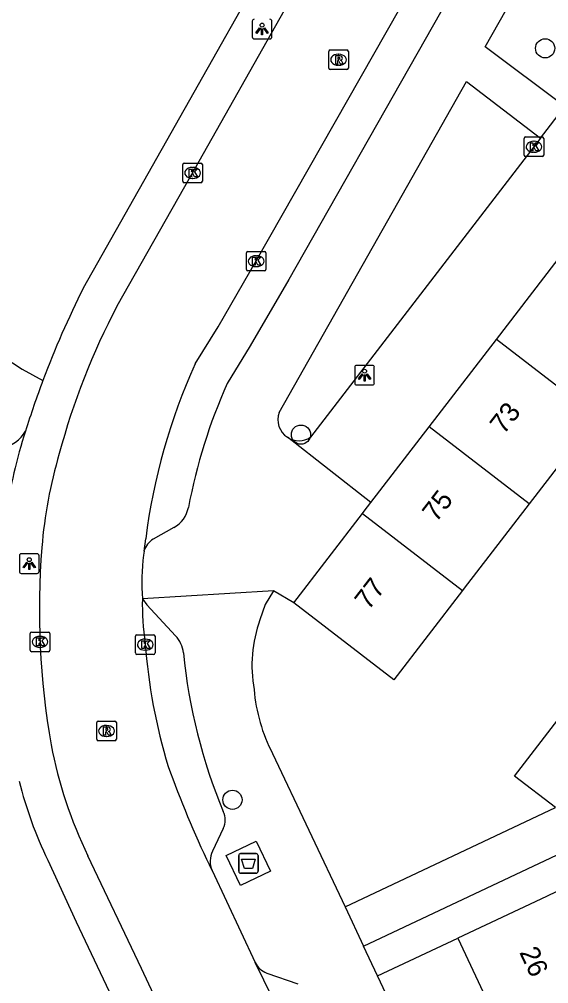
# Model space of a CAD drawing. Extents: x 159040 to 160094, y 381214 to 382518.
# Drawn here: x 159137.38 to 159164.36, y 381414.38 to 381463.56 of the extents above; entities that cross this region are included whole.
import ezdxf

# ---------------------------------------------------------------- set-up
doc = ezdxf.new("R2010")
doc.units = 0
for name, color, linetype in [('IMGEO_Afval_apart_plaats', 7, 'Continuous'), ('IMGEO_Boom', 7, 'Continuous'), ('IMGEO_Fietspad_gesloten', 7, 'Continuous'), ('IMGEO_Groenvoorziening', 7, 'Continuous'), ('IMGEO_Kolk', 7, 'Continuous'), ('IMGEO_Lichtpunt', 7, 'Continuous'), ('IMGEO_Pand', 7, 'Continuous'), ('IMGEO_Pand_nummerreeks', 7, 'Continuous'), ('IMGEO_Rijbaan_lokaal_open', 7, 'Continuous'), ('IMGEO_Rioolput', 7, 'Continuous'), ('IMGEO_Voetpad_gesloten', 7, 'Continuous'), ('IMGEO_Voetpad_open', 7, 'Continuous')]:
    doc.layers.add(name, color=color, linetype=linetype)

msp = doc.modelspace()

# ---------------------------------------------------------------- linework, layer by layer
at = {"layer": 'IMGEO_Afval_apart_plaats'}
for p, q in [((159148.564, 381420.117), (159148.564, 381420.917)), ((159148.564, 381420.917), (159148.564, 381420.117)), ((159148.664, 381421.017), (159149.454, 381421.017)), ((159149.454, 381421.017), (159148.664, 381421.017)), ((159149.554, 381420.917), (159149.554, 381420.117)), ((159149.554, 381420.117), (159149.554, 381420.917)), ((159149.454, 381420.017), (159148.664, 381420.017)), ((159148.664, 381420.017), (159149.454, 381420.017))]:
    msp.add_line(p, q, dxfattribs=at)
msp.add_lwpolyline([(159148.707, 381420.731), (159149.411, 381420.731), (159149.262, 381420.261), (159148.856, 381420.261), (159148.707, 381420.731)], dxfattribs=at)
for centre, start, end in [((159148.664, 381420.917), 90, 180), ((159148.664, 381420.917), 90, 180), ((159149.454, 381420.917), 0, 90), ((159149.454, 381420.917), 360, 90), ((159148.664, 381420.117), 180, 270), ((159148.664, 381420.117), 180, 270), ((159149.454, 381420.117), 270, 0), ((159149.454, 381420.117), 270, 0)]:
    msp.add_arc(centre, 0.1, start, end, dxfattribs=at)
at = {"layer": 'IMGEO_Boom'}
for centre in [(159164.182, 381462.079), (159151.738, 381442.382), (159148.245, 381423.76)]:
    msp.add_circle(centre, 0.489, dxfattribs=at)
at = {"layer": 'IMGEO_Fietspad_gesloten'}
for centre, radius, start, end in [((159136.164, 381443.456), 1.78, 280.485, 329.8465), ((159159.898, 381435.261), 23.365, 161.7904, 172.6664)]:
    msp.add_arc(centre, radius, start, end, dxfattribs=at)
at = {"layer": 'IMGEO_Groenvoorziening'}
msp.add_lwpolyline([(159155.647, 381414.78), (159159.724, 381416.706)], dxfattribs=at)
msp.add_arc((159146.525, 381460.873), 17.616, 59.5746, 243.2284, dxfattribs=at)
at = {"layer": 'IMGEO_Kolk'}
for p, q in [((159163.11, 381456.632), (159163.11, 381457.484)), ((159163.185, 381457.558), (159164.037, 381457.558)), ((159163.598, 381457.338), (159163.623, 381457.338)), ((159164.111, 381457.484), (159164.111, 381456.632)), ((159163.621, 381456.778), (159163.596, 381456.778)), ((159145.713, 381455.299), (159145.713, 381456.151)), ((159145.788, 381456.225), (159146.64, 381456.225)), ((159146.714, 381456.151), (159146.714, 381455.299)), ((159164.037, 381456.558), (159163.185, 381456.558)), ((159146.201, 381456.005), (159146.226, 381456.005)), ((159146.64, 381455.225), (159145.788, 381455.225)), ((159146.224, 381455.445), (159146.199, 381455.445)), ((159149.03, 381451.725), (159149.882, 381451.725)), ((159148.955, 381450.799), (159148.955, 381451.651)), ((159149.443, 381451.505), (159149.468, 381451.505)), ((159149.956, 381451.651), (159149.956, 381450.799)), ((159149.882, 381450.725), (159149.03, 381450.725)), ((159149.466, 381450.945), (159149.441, 381450.945)), ((159137.941, 381431.387), (159137.941, 381432.239)), ((159138.016, 381432.313), (159138.868, 381432.313)), ((159138.429, 381432.093), (159138.454, 381432.093)), ((159138.942, 381432.239), (159138.942, 381431.387)), ((159143.304, 381431.247), (159143.304, 381432.099)), ((159143.379, 381432.173), (159144.231, 381432.173)), ((159144.305, 381432.099), (159144.305, 381431.247)), ((159138.452, 381431.533), (159138.427, 381431.533)), ((159143.792, 381431.953), (159143.817, 381431.953)), ((159138.868, 381431.313), (159138.016, 381431.313)), ((159144.231, 381431.173), (159143.379, 381431.173)), ((159143.815, 381431.393), (159143.79, 381431.393))]:
    msp.add_line(p, q, dxfattribs=at)
for points in [[(159163.11, 381456.632), (159163.11, 381457.484)], [(159163.185, 381457.558), (159164.037, 381457.558)], [(159163.431, 381457.258), (159163.554, 381457.258), (159163.554, 381457.107), (159163.684, 381457.258), (159163.848, 381457.258), (159163.702, 381457.107), (159163.855, 381456.858), (159163.703, 381456.858), (159163.618, 381457.022), (159163.554, 381456.955), (159163.554, 381456.858), (159163.431, 381456.858), (159163.431, 381457.258)], [(159164.111, 381457.484), (159164.111, 381456.632)], [(159145.713, 381455.299), (159145.713, 381456.151)], [(159145.788, 381456.225), (159146.64, 381456.225)], [(159146.714, 381456.151), (159146.714, 381455.299)], [(159164.037, 381456.558), (159163.185, 381456.558)], [(159146.034, 381455.925), (159146.157, 381455.925), (159146.157, 381455.774), (159146.287, 381455.925), (159146.451, 381455.925), (159146.305, 381455.774), (159146.458, 381455.525), (159146.306, 381455.525), (159146.221, 381455.689), (159146.157, 381455.622), (159146.157, 381455.525), (159146.034, 381455.525), (159146.034, 381455.925)], [(159146.64, 381455.225), (159145.788, 381455.225)], [(159149.03, 381451.725), (159149.882, 381451.725)], [(159148.955, 381450.799), (159148.955, 381451.651)], [(159149.276, 381451.425), (159149.399, 381451.425), (159149.399, 381451.274), (159149.529, 381451.425), (159149.693, 381451.425), (159149.547, 381451.274), (159149.7, 381451.025), (159149.548, 381451.025), (159149.463, 381451.189), (159149.399, 381451.122), (159149.399, 381451.025), (159149.276, 381451.025), (159149.276, 381451.425)], [(159149.956, 381451.651), (159149.956, 381450.799)], [(159149.882, 381450.725), (159149.03, 381450.725)], [(159137.941, 381431.387), (159137.941, 381432.239)], [(159138.016, 381432.313), (159138.868, 381432.313)], [(159138.262, 381432.013), (159138.385, 381432.013), (159138.385, 381431.862), (159138.515, 381432.013), (159138.679, 381432.013), (159138.533, 381431.862), (159138.686, 381431.613), (159138.534, 381431.613), (159138.449, 381431.777), (159138.385, 381431.71), (159138.385, 381431.613), (159138.262, 381431.613), (159138.262, 381432.013)], [(159138.942, 381432.239), (159138.942, 381431.387)], [(159143.304, 381431.247), (159143.304, 381432.099)], [(159143.379, 381432.173), (159144.231, 381432.173)], [(159144.305, 381432.099), (159144.305, 381431.247)], [(159143.625, 381431.873), (159143.748, 381431.873), (159143.748, 381431.722), (159143.878, 381431.873), (159144.042, 381431.873), (159143.896, 381431.722), (159144.049, 381431.473), (159143.897, 381431.473), (159143.812, 381431.637), (159143.748, 381431.57), (159143.748, 381431.473), (159143.625, 381431.473), (159143.625, 381431.873)], [(159138.868, 381431.313), (159138.016, 381431.313)], [(159144.231, 381431.173), (159143.379, 381431.173)]]:
    msp.add_lwpolyline(points, dxfattribs=at)
for centre, start, end in [((159163.187, 381457.482), 91.552, 178.448), ((159163.187, 381457.482), 91.552, 178.448), ((159164.035, 381457.482), 1.552, 88.448), ((159164.035, 381457.482), 1.552, 88.448), ((159163.187, 381456.634), 181.552, 268.448), ((159163.187, 381456.634), 181.552, 268.448), ((159164.035, 381456.634), 271.552, 358.448), ((159164.035, 381456.634), 271.552, 358.448), ((159145.79, 381456.149), 91.552, 178.448), ((159145.79, 381456.149), 91.552, 178.448), ((159146.638, 381456.149), 1.552, 88.448), ((159146.638, 381456.149), 1.552, 88.448), ((159145.79, 381455.301), 181.552, 268.448), ((159145.79, 381455.301), 181.552, 268.448), ((159146.638, 381455.301), 271.552, 358.448), ((159146.638, 381455.301), 271.552, 358.448), ((159149.032, 381451.649), 91.552, 178.448), ((159149.032, 381451.649), 91.552, 178.448), ((159149.88, 381451.649), 1.552, 88.448), ((159149.88, 381451.649), 1.552, 88.448), ((159149.032, 381450.801), 181.552, 268.448), ((159149.032, 381450.801), 181.552, 268.448), ((159149.88, 381450.801), 271.552, 358.448), ((159149.88, 381450.801), 271.552, 358.448), ((159138.018, 381432.237), 91.552, 178.448), ((159138.018, 381432.237), 91.552, 178.448), ((159138.866, 381432.237), 1.552, 88.448), ((159138.866, 381432.237), 1.552, 88.448), ((159143.381, 381432.097), 91.552, 178.448), ((159143.381, 381432.097), 91.552, 178.448), ((159144.229, 381432.097), 1.552, 88.448), ((159144.229, 381432.097), 1.552, 88.448), ((159138.018, 381431.389), 181.552, 268.448), ((159138.018, 381431.389), 181.552, 268.448), ((159138.866, 381431.389), 271.552, 358.448), ((159138.866, 381431.389), 271.552, 358.448), ((159143.381, 381431.249), 181.552, 268.448), ((159143.381, 381431.249), 181.552, 268.448), ((159144.229, 381431.249), 271.552, 358.448), ((159144.229, 381431.249), 271.552, 358.448)]:
    msp.add_arc(centre, 0.0765, start, end, dxfattribs=at)
for centre, major_axis, ratio, start_param, end_param in [((159163.597, 381457.058), (-0.387, 0.002), 0.722429, 4.712389, 7.853982), ((159163.622, 381457.058), (-0.39, 0.002), 0.717154, 1.570796, 4.712389), ((159146.2, 381455.725), (-0.387, 0.002), 0.722429, 4.712389, 7.853982), ((159146.225, 381455.725), (-0.39, 0.002), 0.717154, 1.570796, 4.712389), ((159149.442, 381451.225), (-0.387, 0.002), 0.722429, 4.712389, 7.853982), ((159149.467, 381451.225), (-0.39, 0.002), 0.717154, 1.570796, 4.712389), ((159138.428, 381431.813), (-0.387, 0.002), 0.722429, 4.712389, 7.853982), ((159138.453, 381431.813), (-0.39, 0.002), 0.717154, 1.570796, 4.712389), ((159143.791, 381431.673), (-0.387, 0.002), 0.722429, 4.712389, 7.853982), ((159143.816, 381431.673), (-0.39, 0.002), 0.717154, 1.570796, 4.712389)]:
    msp.add_ellipse(centre, major_axis=major_axis, ratio=ratio, start_param=start_param, end_param=end_param, dxfattribs=at)
at = {"layer": 'IMGEO_Lichtpunt'}
for p, q in [((159149.257, 381463.464), (159149.257, 381462.657)), ((159149.257, 381463.464), (159149.257, 381462.657)), ((159150.253, 381462.657), (159150.253, 381463.464)), ((159150.253, 381462.657), (159150.253, 381463.464)), ((159149.351, 381462.563), (159150.159, 381462.563)), ((159149.351, 381462.563), (159150.159, 381462.563)), ((159154.481, 381445.817), (159154.481, 381445.01)), ((159154.481, 381445.817), (159154.481, 381445.01)), ((159155.383, 381445.912), (159154.575, 381445.912)), ((159155.383, 381445.912), (159154.575, 381445.912)), ((159155.477, 381445.01), (159155.477, 381445.817)), ((159155.477, 381445.01), (159155.477, 381445.817)), ((159154.575, 381444.916), (159155.383, 381444.916)), ((159154.575, 381444.916), (159155.383, 381444.916)), ((159137.393, 381436.208), (159137.393, 381435.401)), ((159137.393, 381436.208), (159137.393, 381435.401)), ((159138.295, 381436.303), (159137.487, 381436.303)), ((159138.295, 381436.303), (159137.487, 381436.303)), ((159138.389, 381435.401), (159138.389, 381436.208)), ((159138.389, 381435.401), (159138.389, 381436.208)), ((159137.487, 381435.307), (159138.295, 381435.307)), ((159137.487, 381435.307), (159138.295, 381435.307))]:
    msp.add_line(p, q, dxfattribs=at)
for points in [[(159149.631, 381463.128), (159149.67, 381463.1), (159149.482, 381462.838), (159149.444, 381462.865), (159149.631, 381463.128)], [(159149.733, 381463.08), (159149.78, 381463.08), (159149.78, 381462.758), (159149.733, 381462.758), (159149.733, 381463.08)], [(159149.843, 381463.1), (159149.881, 381463.127), (159150.068, 381462.865), (159150.029, 381462.837), (159149.843, 381463.1)], [(159154.855, 381445.481), (159154.894, 381445.453), (159154.706, 381445.191), (159154.668, 381445.218), (159154.855, 381445.481)], [(159154.957, 381445.433), (159155.004, 381445.433), (159155.004, 381445.111), (159154.957, 381445.111), (159154.957, 381445.433)], [(159155.067, 381445.453), (159155.105, 381445.48), (159155.292, 381445.218), (159155.253, 381445.19), (159155.067, 381445.453)], [(159137.767, 381435.872), (159137.806, 381435.844), (159137.618, 381435.582), (159137.58, 381435.609), (159137.767, 381435.872)], [(159137.869, 381435.824), (159137.916, 381435.824), (159137.916, 381435.502), (159137.869, 381435.502), (159137.869, 381435.824)], [(159137.979, 381435.844), (159138.017, 381435.871), (159138.204, 381435.609), (159138.165, 381435.581), (159137.979, 381435.844)]]:
    msp.add_lwpolyline(points, dxfattribs=at)
for centre in [(159149.756, 381463.262), (159154.98, 381445.615), (159137.892, 381436.006)]:
    msp.add_circle(centre, 0.0994, dxfattribs=at)
for centre, start, end in [((159149.351, 381463.464), 90, 180), ((159149.351, 381463.464), 90, 180), ((159150.159, 381463.464), 0, 90), ((159150.159, 381463.464), 0, 90), ((159149.351, 381462.657), 180, 270), ((159149.351, 381462.657), 180, 270), ((159150.159, 381462.657), 270, 0), ((159150.159, 381462.657), 270, 360), ((159154.575, 381445.817), 90, 180), ((159154.575, 381445.817), 90, 180), ((159155.383, 381445.817), 0, 90), ((159155.383, 381445.817), 0, 90), ((159154.575, 381445.01), 180, 270), ((159154.575, 381445.01), 180, 270), ((159155.383, 381445.01), 270, 0), ((159155.383, 381445.01), 270, 360), ((159137.487, 381436.208), 90, 180), ((159137.487, 381436.208), 90, 180), ((159138.295, 381436.208), 0, 90), ((159138.295, 381436.208), 0, 90), ((159137.487, 381435.401), 180, 270), ((159137.487, 381435.401), 180, 270), ((159138.295, 381435.401), 270, 0), ((159138.295, 381435.401), 270, 360)]:
    msp.add_arc(centre, 0.0946, start, end, dxfattribs=at)
at = {"layer": 'IMGEO_Pand'}
for points in [[(159161.698, 381447.234), (159165.242, 381451.841)], [(159158.267, 381442.773), (159161.698, 381447.234)], [(159166.798, 381443.31), (159161.698, 381447.234)], [(159166.798, 381443.31), (159163.366, 381438.849)], [(159155.303, 381438.92), (159158.267, 381442.773)], [(159163.366, 381438.849), (159158.267, 381442.773)], [(159154.87, 381438.357), (159154.961, 381438.476), (159155.303, 381438.92)], [(159163.366, 381438.849), (159160.061, 381434.553), (159159.969, 381434.434)], [(159151.367, 381433.804), (159154.87, 381438.357)], [(159154.87, 381438.357), (159159.969, 381434.434)], [(159159.969, 381434.434), (159156.467, 381429.881), (159151.367, 381433.804)], [(159164.713, 381423.363), (159162.622, 381424.971), (159165.502, 381428.715), (159167.593, 381427.107)], [(159165.805, 381419.572), (159164.247, 381418.838), (159159.724, 381416.706)], [(159159.724, 381416.706), (159162.183, 381411.489)]]:
    msp.add_lwpolyline(points, dxfattribs=at)
at = {"layer": 'IMGEO_Rijbaan_lokaal_open'}
for points in [[(159142.37, 381448.941), (159146.11, 381455.538), (159151.125, 381464.42), (159154.371, 381470.177)], [(159146.346, 381445.987), (159147.512, 381447.884), (159149.462, 381451.237), (159158.793, 381467.676)], [(159143.74, 381436.446), (159143.829, 381437.064)], [(159143.74, 381436.446), (159143.715, 381436.241)], [(159146.252, 381409.527), (159143.611, 381415.16), (159140.88, 381420.897)], [(159147.21, 381420.154), (159147.072, 381420.421)], [(159147.21, 381420.154), (159149.4, 381415.463)], [(159151.164, 381411.865), (159149.4, 381415.463)]]:
    msp.add_lwpolyline(points, dxfattribs=at)
for centre, radius, start, end in [((159175.017, 381431.815), 36.867, 152.3195, 164.9094), ((159174.32, 381433.28), 30.725, 155.5696, 172.925), ((159161.909, 381434.771), 23.448, 163.5436, 175.4614), ((159178.566, 381433.459), 40.156, 175.4766, 189.8928), ((159156.003, 381434.821), 12.37, 173.4089, 183.7692), ((159156.027, 381433.626), 12.373, 178.2289, 188.7473), ((159173.368, 381434), 29.656, 184.362, 196.7274), ((159161.704, 381430.926), 23.113, 190.8877, 205.7149), ((159199.526, 381445.276), 58.044, 199.95806, 205.35426)]:
    msp.add_arc(centre, radius, start, end, dxfattribs=at)
at = {"layer": 'IMGEO_Rioolput'}
for p, q in [((159153.153, 381461.07), (159153.153, 381461.922)), ((159153.228, 381461.996), (159154.08, 381461.996)), ((159153.641, 381461.776), (159153.666, 381461.776)), ((159154.154, 381461.922), (159154.154, 381461.07)), ((159153.664, 381461.216), (159153.639, 381461.216)), ((159154.08, 381460.996), (159153.228, 381460.996)), ((159141.329, 381426.845), (159141.329, 381427.697)), ((159141.404, 381427.771), (159142.256, 381427.771)), ((159142.33, 381427.697), (159142.33, 381426.845)), ((159141.817, 381427.551), (159141.842, 381427.551)), ((159142.256, 381426.771), (159141.404, 381426.771)), ((159141.84, 381426.991), (159141.815, 381426.991))]:
    msp.add_line(p, q, dxfattribs=at)
for points in [[(159153.153, 381461.07), (159153.153, 381461.922)], [(159153.228, 381461.996), (159154.08, 381461.996)], [(159153.742, 381461.694), (159153.49, 381461.696), (159153.49, 381461.296)], [(159153.668, 381461.615), (159153.614, 381461.615), (159153.614, 381461.534)], [(159153.614, 381461.534), (159153.666, 381461.534)], [(159154.154, 381461.922), (159154.154, 381461.07)], [(159153.49, 381461.296), (159153.614, 381461.296), (159153.614, 381461.458), (159153.625, 381461.458)], [(159153.672, 381461.429), (159153.743, 381461.296), (159153.883, 381461.296), (159153.818, 381461.422)], [(159154.08, 381460.996), (159153.228, 381460.996)], [(159141.329, 381426.845), (159141.329, 381427.697)], [(159141.404, 381427.771), (159142.256, 381427.771)], [(159142.33, 381427.697), (159142.33, 381426.845)], [(159141.918, 381427.469), (159141.666, 381427.471), (159141.666, 381427.071)], [(159141.666, 381427.071), (159141.79, 381427.071), (159141.79, 381427.233), (159141.801, 381427.233)], [(159141.844, 381427.39), (159141.79, 381427.39), (159141.79, 381427.309)], [(159141.79, 381427.309), (159141.842, 381427.309)], [(159141.848, 381427.204), (159141.919, 381427.071), (159142.059, 381427.071), (159141.994, 381427.197)], [(159142.256, 381426.771), (159141.404, 381426.771)]]:
    msp.add_lwpolyline(points, dxfattribs=at)
for centre, radius, start, end in [((159153.23, 381461.92), 0.0765, 91.552, 178.448), ((159153.23, 381461.92), 0.0765, 91.552, 178.448), ((159153.65, 381461.723), 0.19, 274.7715, 282.9687), ((159153.674, 381461.519), 0.0964, 77.0061, 93.1865), ((159153.688, 381461.576), 0.0378, 276.6634, 79.6772), ((159153.741, 381461.584), 0.109, 350.3612, 89.416), ((159153.739, 381461.584), 0.112, 277.5842, 350.9817), ((159154.078, 381461.92), 0.0765, 1.552, 88.448), ((159154.078, 381461.92), 0.0765, 1.552, 88.448), ((159153.23, 381461.072), 0.0765, 181.552, 268.448), ((159153.23, 381461.072), 0.0765, 181.552, 268.448), ((159153.624, 381461.405), 0.0533, 26.0293, 88.6989), ((159153.723, 381461.369), 0.108, 29.5134, 73.7905), ((159154.078, 381461.072), 0.0765, 271.552, 358.448), ((159154.078, 381461.072), 0.0765, 271.552, 358.448), ((159141.406, 381427.695), 0.0765, 91.552, 178.448), ((159141.406, 381427.695), 0.0765, 91.552, 178.448), ((159142.254, 381427.695), 0.0765, 1.552, 88.448), ((159142.254, 381427.695), 0.0765, 1.552, 88.448), ((159141.8, 381427.18), 0.0533, 26.0293, 88.6989), ((159141.826, 381427.498), 0.19, 274.7715, 282.9687), ((159141.85, 381427.294), 0.0964, 77.0061, 93.1865), ((159141.864, 381427.351), 0.0378, 276.6634, 79.6772), ((159141.917, 381427.359), 0.109, 350.3612, 89.416), ((159141.915, 381427.359), 0.112, 277.5842, 350.9817), ((159141.899, 381427.144), 0.108, 29.5134, 73.7905), ((159141.406, 381426.847), 0.0765, 181.552, 268.448), ((159141.406, 381426.847), 0.0765, 181.552, 268.448), ((159142.254, 381426.847), 0.0765, 271.552, 358.448), ((159142.254, 381426.847), 0.0765, 271.552, 358.448)]:
    msp.add_arc(centre, radius, start, end, dxfattribs=at)
for centre, major_axis, ratio, start_param, end_param in [((159153.64, 381461.496), (-0.387, 0.002), 0.722429, 4.712389, 7.853982), ((159153.665, 381461.496), (-0.39, 0.002), 0.717154, 1.570796, 4.712389), ((159141.816, 381427.271), (-0.387, 0.002), 0.722429, 4.712389, 7.853982), ((159141.841, 381427.271), (-0.39, 0.002), 0.717154, 1.570796, 4.712389)]:
    msp.add_ellipse(centre, major_axis=major_axis, ratio=ratio, start_param=start_param, end_param=end_param, dxfattribs=at)
at = {"layer": 'IMGEO_Voetpad_gesloten'}
msp.add_lwpolyline([(159148.665, 381419.383), (159147.926, 381420.914), (159149.454, 381421.652), (159150.193, 381420.121), (159148.665, 381419.383)], dxfattribs=at)
at = {"layer": 'IMGEO_Voetpad_open'}
for points in [[(159176.266, 381494.638), (159175.447, 381493.244), (159175.373, 381492.932), (159165.023, 381474.775), (159151.122, 381450.283), (159149.155, 381446.902), (159147.977, 381444.985)], [(159165.188, 381459.114), (159161.128, 381462.162), (159172.106, 381481.515), (159178.723, 381476.72)], [(159140.656, 381449.86), (159155.446, 381476.063)], [(159150.623, 381443.51), (159160.178, 381460.388), (159163.945, 381457.495)], [(159163.945, 381457.495), (159165.188, 381459.114)], [(159163.945, 381457.495), (159152.229, 381442.243)], [(159155.303, 381438.92), (159151.05, 381442.244)], [(159145.265, 381437.645), (159144.213, 381437.052)], [(159150.342, 381434.421), (159143.66, 381434.008)], [(159143.66, 381434.008), (159143.88, 381433.706), (159145.352, 381432.126)], [(159150.342, 381434.421), (159149.911, 381433.719), (159149.648, 381432.939)], [(159151.367, 381433.804), (159150.342, 381434.421)], [(159150.293, 381426.116), (159153.986, 381418.297)], [(159153.986, 381418.297), (159164.713, 381423.363)], [(159147.78, 381422.299), (159147.231, 381421.142)], [(159154.931, 381416.296), (159166.567, 381421.792), (159167.281, 381420.261)], [(159138.838, 381420.676), (159140.29, 381417.535), (159146.089, 381405.269), (159166.925, 381361.075), (159176.573, 381340.671), (159177.417, 381338.702), (159179.725, 381332.403), (159181.079, 381328.582), (159182.155, 381325.087), (159183.485, 381320.552)], [(159153.986, 381418.297), (159154.931, 381416.296)], [(159155.647, 381414.78), (159154.931, 381416.296)], [(159149.996, 381414.926), (159151.577, 381414.383)], [(159186.898, 381348.612), (159155.647, 381414.78)]]:
    msp.add_lwpolyline(points, dxfattribs=at)
for centre, radius, start, end in [((159182.338, 381428.786), 46.707, 153.1791, 159.4971), ((159186.224, 381427.344), 50.852, 159.5088, 162.5863), ((159174.345, 381433.271), 28.853, 156.0474, 169.2136), ((159151.64, 381443.148), 1.079, 160.4039, 236.8728), ((159151.64, 381443.146), 1.078, 236.7938, 303.109), ((159144.533, 381438.948), 1.495, 299.3108, 349.308), ((159144.706, 381436.179), 1.003, 119.4826, 164.5713), ((159156.186, 381430.597), 6.945, 160.2962, 190.0538), ((159144.248, 381431.101), 1.507, 5.7662, 42.8746), ((159173.941, 381434.026), 28.33, 185.6196, 202.5561), ((159157.906, 381430.088), 8.586, 184.6945, 207.5525), ((159157.965, 381429.877), 21.225, 194.0732, 205.6902), ((159146.874, 381422.727), 1.002, 334.7092, 25.5573), ((159148.313, 381420.625), 1.199, 154.4515, 203.1132), ((159150.38, 381415.951), 1.095, 206.4924, 249.4695)]:
    msp.add_arc(centre, radius, start, end, dxfattribs=at)

# ---------------------------------------------------------------- texts
at = {"layer": 'IMGEO_Pand_nummerreeks'}
for s, rotation, p in [('73', 52.4305, (159162.078, 381442.349)), ('75', 52.4314, (159158.632, 381437.869)), ('77', 52.4305, (159155.186, 381433.389)), ('26', 295.2361, (159162.851, 381415.982))]:
    msp.add_text(s, height=1, rotation=rotation, dxfattribs=at).set_placement(p)

doc.saveas('drawing.dxf')
